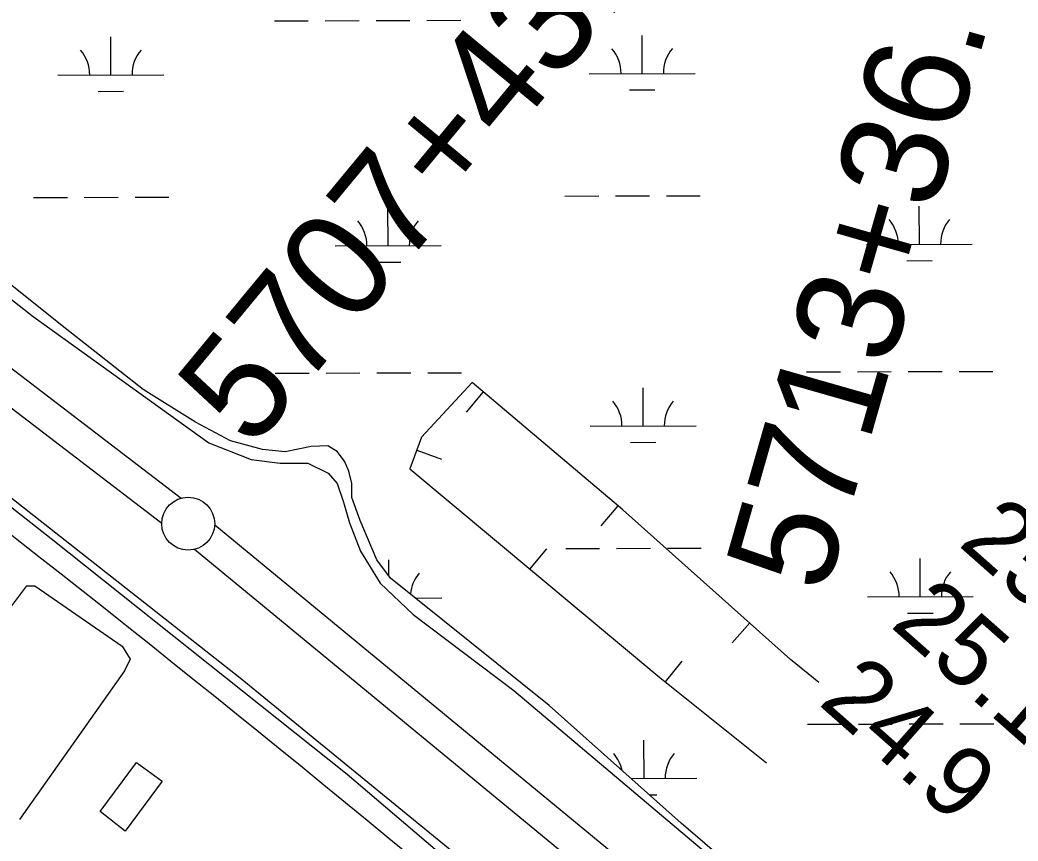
# Model space of a CAD drawing. Extents: x 3355724 to 3393621, y 594744 to 620174.
# Drawn here: x 3374114 to 3375057, y 616199 to 616974 of the extents above; entities that cross this region are included whole.
import ezdxf

# ---------------------------------------------------------------- set-up
doc = ezdxf.new("R2010")
doc.units = 0
for name, color, linetype in [('V-BLDG-OTLN', 7, 'Continuous'), ('V-BORW-LINE', 7, 'Continuous'), ('V-LEVE-TOET', 7, 'Continuous'), ('V-RIVR-RANG', 7, 'Continuous'), ('V-ROAD-CNTR', 7, 'Continuous'), ('V-SITE-VEGE', 7, 'Continuous'), ('V-SURV-IDEN', 7, 'Continuous'), ('V-SURV-LINE', 7, 'Continuous'), ('V-TOPO-SHOR', 7, 'Continuous'), ('V-WETL-SWMP', 7, 'Continuous')]:
    doc.layers.add(name, color=color, linetype=linetype)

msp = doc.modelspace()

# ---------------------------------------------------------------- linework, layer by layer
at = {"layer": 'V-BLDG-OTLN'}
msp.add_lwpolyline([(3374190.122, 616226.588), (3374224.4790000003, 616272.85), (3374248.488, 616255.018), (3374213.598, 616208.041)], close=True, dxfattribs=at)
at = {"layer": 'V-BORW-LINE'}
for p, q in [((3374551.841, 616622.6219999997), (3374535.716, 616603.5169999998)), ((3374489.057, 616567.7339999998), (3374512.545, 616559.1699999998)), ((3374679.157, 616515.1699999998), (3374663.0330000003, 616496.0649999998)), ((3374596.086, 616455.3979999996), (3374612.098, 616474.5969999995)), ((3374803.633, 616404.4429999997), (3374786.9990000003, 616385.7799999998)), ((3374724.115, 616348.7969999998), (3374739.7430000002, 616368.3109999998))]:
    msp.add_line(p, q, dxfattribs=at)
for points in [[(3374541.343, 616631.4819999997), (3374493.457, 616579.8009999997), (3374482.606, 616550.0379999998), (3374718.886, 616352.9849999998), (3374819.537, 616272.3779999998)], [(3374868.879, 616348.2909999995), (3374842.218, 616370.0499999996), (3374683.921, 616511.1489999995), (3374541.343, 616631.4819999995)]]:
    msp.add_lwpolyline(points, dxfattribs=at)
at = {"layer": 'V-LEVE-TOET'}
for points in [[(3375825.827, 615008.099), (3375822.0300000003, 615015.069), (3375811.421, 615025.452), (3375795.215, 615044.861), (3375673.98, 615158.795), (3375432.599, 615386.572), (3375213.561, 615584.466), (3374890.5870000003, 615875.407), (3374635.994, 616096.192), (3374322.151, 616352.343), (3373944.17, 616649.422), (3373708.889, 616836.304), (3373573.176, 616934.682), (3373207.762, 617215.082), (3372868.8510000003, 617474.657), (3372670.815, 617620.3910000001), (3372460.949, 617765.402), (3372217.63, 617927.042), (3371905.281, 618137.949), (3371607.651, 618305.732), (3371539.629639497, 618342.7830789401)], [(3373917.83, 616857.703), (3374126.622, 616693.7880000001), (3374292.665, 616574.484), (3374332.595, 616558.755), (3374360.1180000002, 616555.378), (3374386.255, 616555.437), (3374405.537, 616545.852), (3374413.813, 616536.241), (3374420.045, 616518.372), (3374425.591, 616499.125), (3374435.97, 616472.323), (3374454.611, 616442.101), (3374485.632, 616412.593), (3374580.719, 616340.588), (3374797.119, 616158.1190000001)]]:
    msp.add_lwpolyline(points, dxfattribs=at)
at = {"layer": 'V-ROAD-CNTR'}
msp.add_arc((3363183.3422084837, 602512.5921495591), 17736.984324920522, 47.255929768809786, 52.738199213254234, dxfattribs=at)
at = {"layer": 'V-SITE-VEGE'}
msp.add_lwpolyline([(3374103.684, 616416.712), (3374120.793, 616439.406), (3374128.346, 616439.422), (3374210.8540000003, 616382.633), (3374218.432, 616370.294), (3374212.965, 616359.2980000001), (3374113.748, 616219.031)], dxfattribs=at)
at = {"layer": 'V-SURV-LINE'}
for points in [[(3372813.0243450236, 617634.2325328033), (3374266.5072370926, 616522.2530223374)], [(3374248.276133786, 616498.4281008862), (3372794.7930077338, 617610.407790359)], [(3374298.2171917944, 616497.0781073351), (3374725.087066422, 616145.4922372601)], [(3374706.0186143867, 616122.3320523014), (3374279.14930784, 616473.917454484)]]:
    msp.add_lwpolyline(points, dxfattribs=at)
msp.add_circle((3374273.26599, 616498.1957699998), 25, dxfattribs=at)
at = {"layer": 'V-TOPO-SHOR'}
msp.add_lwpolyline([(3375787.411, 615027.406), (3375610.893, 615199.671), (3375326.404, 615471.1460000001), (3375029.511, 615730.1630000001), (3374736.75, 615994.711), (3374423.2600000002, 616261.287), (3374143.719, 616483.735), (3373867.642, 616700.667), (3373729.957, 616805.334)], dxfattribs=at)
at = {"layer": 'V-WETL-SWMP'}
for p, q in [((3374354.626070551, 616972.912037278), (3374386.6259592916, 616972.995813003)), ((3374402.625903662, 616973.0377008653), (3374434.6257924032, 616973.1214765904)), ((3374450.6257367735, 616973.1633644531), (3374482.625625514, 616973.247140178)), ((3374498.625569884, 616973.2890280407), (3374530.625458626, 616973.3728037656)), ((3374200.1674535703, 616921.7654917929), (3374200.0732034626, 616957.7653676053)), ((3374702.073708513, 616923.0794826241), (3374701.979458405, 616959.0793584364)), ((3374150.167627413, 616921.6345922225), (3374250.167279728, 616921.8963913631)), ((3374652.073882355, 616922.9485830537), (3374752.0735346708, 616923.2103821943)), ((3374188.2078945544, 616906.3031291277), (3374212.2078111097, 616906.3659609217)), ((3374690.114149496, 616907.6171199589), (3374714.114066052, 616907.6799517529)), ((3374223.0615827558, 616806.3930356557), (3374255.0614714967, 616806.4768113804)), ((3374628.9681714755, 616807.4556993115), (3374660.968060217, 616807.5394750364)), ((3374676.9680045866, 616807.5813628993), (3374708.9678933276, 616807.6651386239)), ((3374724.967837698, 616807.7070264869), (3374756.9677264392, 616807.7908022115)), ((3374127.061916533, 616806.1417084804), (3374159.061805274, 616806.2254842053)), ((3374175.0617496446, 616806.2673720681), (3374207.0616383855, 616806.3511477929)), ((3374963.9325637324, 616761.9024781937), (3374963.8383136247, 616797.9023540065)), ((3374462.02630879, 616760.5884873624), (3374461.9320586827, 616796.5883631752)), ((3374412.026482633, 616760.4575877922), (3374512.026134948, 616760.7193869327)), ((3374913.932737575, 616761.7715786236), (3375013.9323898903, 616762.033377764)), ((3374450.0667497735, 616745.1261246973), (3374474.066666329, 616745.1889564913)), ((3374951.973004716, 616746.4401155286), (3374975.9729212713, 616746.5029473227)), ((3374158.5231885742, 616681.60412744), (3374097.333191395, 616730.1901293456)), ((3374230.713185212, 616624.8071251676), (3374158.5231885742, 616681.60412744)), ((3374355.497033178, 616640.2381848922), (3374387.496921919, 616640.3219606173)), ((3374403.496866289, 616640.3638484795), (3374435.49675503, 616640.4476242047)), ((3374451.4966994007, 616640.4895120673), (3374483.4965881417, 616640.5732877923)), ((3374499.496532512, 616640.6151756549), (3374531.496421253, 616640.6989513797)), ((3374857.4032881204, 616641.5521757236), (3374889.4031768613, 616641.6359514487)), ((3374905.403121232, 616641.6778393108), (3374937.4030099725, 616641.761615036)), ((3374953.402954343, 616641.8035028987), (3374985.402843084, 616641.8872786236)), ((3375001.402787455, 616641.9291664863), (3375033.4026761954, 616642.0129422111)), ((3374280.196182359, 616594.0381232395), (3374230.713185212, 616624.8071251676)), ((3374702.9446711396, 616590.4056302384), (3374702.850421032, 616626.4055060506)), ((3374313.178180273, 616576.27012183), (3374280.196182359, 616594.0381232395)), ((3374652.944844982, 616590.2747306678), (3374752.944497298, 616590.5365298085)), ((3374343.393177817, 616568.1041201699), (3374313.178180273, 616576.2701218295)), ((3374389.368173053, 616570.9541169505), (3374364.6731758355, 616566.094118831)), ((3374405.1501714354, 616571.6771158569), (3374389.368173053, 616570.9541169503)), ((3374414.085170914, 616566.2071155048), (3374405.1501714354, 616571.6771158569)), ((3374690.9851121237, 616574.9432675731), (3374714.985028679, 616575.0060993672)), ((3374364.6731758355, 616566.094118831), (3374343.393177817, 616568.1041201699)), ((3374420.9681708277, 616557.3011154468), (3374414.0851709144, 616566.2071155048)), ((3374425.1081710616, 616547.7031156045), (3374420.9681708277, 616557.3011154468)), ((3374427.87917157, 616536.0421159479), (3374425.1081710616, 616547.7031156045)), ((3374427.9091724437, 616523.003116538), (3374427.87917157, 616536.0421159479)), ((3374435.5091731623, 616501.059117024), (3374427.9091724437, 616523.003116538)), ((3374451.378174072, 616464.036117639), (3374435.5091731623, 616501.059117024)), ((3374629.839134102, 616474.7818469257), (3374661.8390228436, 616474.8656226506)), ((3374677.838967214, 616474.9075105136), (3374709.838855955, 616474.9912862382)), ((3374725.838800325, 616475.0331741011), (3374757.838689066, 616475.1169498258)), ((3374464.4561739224, 616446.909117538), (3374451.378174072, 616464.036117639)), ((3374462.842008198, 616449.023035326), (3374462.803021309, 616463.9145107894)), ((3374964.8035263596, 616429.228625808), (3374964.709276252, 616465.2285016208)), ((3374614.3421671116, 616326.4671129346), (3374464.4561739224, 616446.909117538)), ((3374914.803700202, 616429.0977262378), (3375014.803352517, 616429.3595253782)), ((3374488.0123385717, 616427.9803862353), (3374512.897097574, 616428.0455345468)), ((3374952.843967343, 616413.7662631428), (3374976.8438838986, 616413.8290949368)), ((3374738.8131621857, 616215.5741096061), (3374614.3421671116, 616326.4671129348)), ((3374858.2742507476, 616308.8783233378), (3374890.274139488, 616308.962099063)), ((3374906.2740838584, 616309.0039869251), (3374938.2739726, 616309.0877626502)), ((3374954.2739169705, 616309.129650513), (3374986.273805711, 616309.2134262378)), ((3375002.273750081, 616309.2553141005), (3375034.2736388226, 616309.3390898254)), ((3374703.8156337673, 616257.7317778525), (3374703.7213836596, 616293.7316536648)), ((3374691.5297159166, 616257.6996133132), (3374753.8154599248, 616257.8626774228)), ((3374708.799433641, 616242.3137729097), (3374715.855991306, 616242.3322469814)), ((3374922.4091544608, 616058.8351043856), (3374738.8131621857, 616215.5741096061))]:
    msp.add_line(p, q, dxfattribs=at)
for centre, radius, start, end in [((3374144.9234664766, 616922.0956678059), 35.24628790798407, 359.3781799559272, 40.921838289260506), ((3374255.408954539, 616922.3849188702), 35.246287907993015, 139.378176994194, 180.92183532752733), ((3374646.8297214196, 616923.409658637), 35.24628790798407, 359.3781799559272, 40.921838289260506), ((3374757.3152094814, 616923.6989097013), 35.246287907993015, 139.378176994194, 180.92183532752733), ((3374406.7823216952, 616760.9186633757), 35.24628790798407, 359.3781799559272, 40.921838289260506), ((3374517.2678097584, 616761.2079144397), 35.246287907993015, 139.378176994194, 180.92183532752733), ((3374908.6885766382, 616762.232654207), 35.24628790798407, 359.3781799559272, 40.921838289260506), ((3375019.174064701, 616762.5219052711), 35.246287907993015, 139.378176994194, 180.92183532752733), ((3374647.7006840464, 616590.7358062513), 35.24628790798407, 359.3781799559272, 40.921838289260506), ((3374758.1861721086, 616591.0250573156), 35.246287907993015, 139.378176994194, 180.92183532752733), ((3374518.138772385, 616428.5340620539), 35.246287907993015, 139.378176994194, 174.42148247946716), ((3374909.559539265, 616429.5588018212), 35.24628790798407, 359.3781799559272, 40.921838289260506), ((3375020.0450273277, 616429.8480528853), 35.246287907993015, 139.378176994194, 180.92183532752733), ((3374648.571646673, 616258.0619538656), 35.24628790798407, 11.726741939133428, 40.921838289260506), ((3374759.0571347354, 616258.3512049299), 35.246287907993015, 139.378176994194, 180.92183532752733)]:
    msp.add_arc(centre, radius, start, end, dxfattribs=at)

# ---------------------------------------------------------------- texts
at = {"layer": 'V-RIVR-RANG'}
for s, p in [('25.2', (3374999.5297986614, 616478.3859797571)), ('25.1', (3374935.3217059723, 616401.6780307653)), ('24.9', (3374867.355031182, 616328.2865296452))]:
    msp.add_text(s, height=66.9999999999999, rotation=318.5683257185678, dxfattribs=at).set_placement(p)
at = {"layer": 'V-SURV-IDEN'}
for s, height, rotation, p in [('5707+43.0', 99.99999999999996, 50.3758333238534, (3374333.6029613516, 616566.8775211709)), ('5713+36.0', 100, 74.07118439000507, (3374875.355873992, 616430.2371691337))]:
    msp.add_text(s, height=height, rotation=rotation, dxfattribs=at).set_placement(p)

doc.saveas('drawing.dxf')
